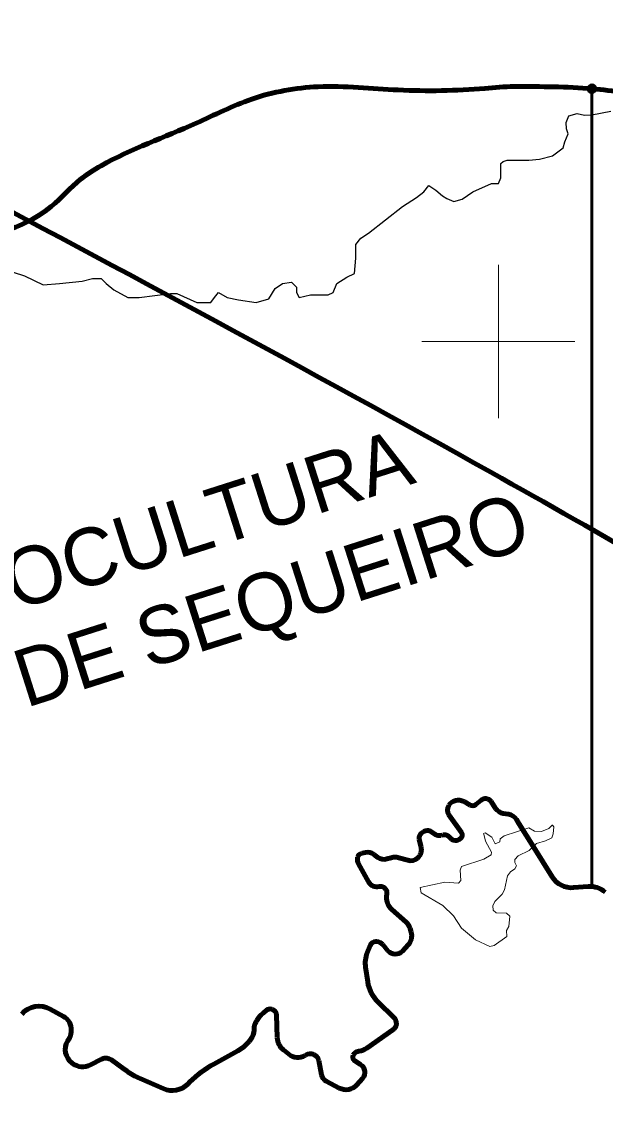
# Model space of a CAD drawing. Extents: x -1643653 to 4543381, y 1624270 to 13878484.
# Drawn here: x 593776 to 601396, y 8965010 to 8979171 of the extents above; entities that cross this region are included whole.
import ezdxf
from ezdxf.enums import TextEntityAlignment as Align

# ---------------------------------------------------------------- set-up
doc = ezdxf.new("R2010")
doc.units = 0
doc.header["$LTSCALE"] = 200
doc.header["$PDMODE"] = 32
doc.header["$PDSIZE"] = 100
doc.linetypes.add('MEDIUM_DASHED', pattern=[4.5, 3, -1.5])
for name, color, linetype, lineweight in [('2', 7, 'Continuous', 13), ('22', 7, 'Continuous', 13), ('24', 7, 'Continuous', 25), ('26', 7, 'Continuous', 106), ('28', 7, 'Continuous', 53), ('60', 7, 'Continuous', 13), ('61', 7, 'Continuous', 90), ('9', 7, 'Continuous', 90)]:
    doc.layers.add(name, color=color, linetype=linetype, lineweight=lineweight)
doc.layers.add('42', color=7, linetype='Continuous')

msp = doc.modelspace()

# ---------------------------------------------------------------- linework, layer by layer
at = {"layer": '2'}
for p, q in [((600000, 8974000), (600000, 8976000)), ((599000, 8975000), (601000, 8975000))]:
    msp.add_line(p, q, dxfattribs=at)
at = {"layer": '22'}
for points in [[(598979.7, 8967874.9), (598979.6, 8967875.5), (599301.7, 8967946.2), (599480.2, 8967933.8), (599509.8, 8967969.9), (599501.3, 8968101.1), (599516.3, 8968150.1), (599811.5, 8968247.9), (599904.8, 8968303.2), (599909, 8968337.3), (599832.8, 8968479.3), (599809.1, 8968571.9)], [(599809.1, 8968571.9), (599807.2, 8968579.6), (599825.8, 8968589.3), (599913, 8968531.8), (599957.7, 8968446.1), (600016.8, 8968470.3), (600024, 8968513.4), (600074.7, 8968549.4), (600397.5, 8968653.6), (600470.2, 8968613.3), (600565, 8968605), (600658.8, 8968647.2), (600702.7, 8968690.5), (600704.6, 8968688.3)], [(600704.6, 8968688.3), (600721.8, 8968668.3), (600716.4, 8968577.4), (600697.2, 8968526.2), (600615.2, 8968484), (600495.5, 8968451.8), (600399.8, 8968360.6), (600257.6, 8968290.3), (600215.3, 8968243.9), (600215.2, 8968203.3), (600238.2, 8968158.5), (600215, 8968118.4), (600157.8, 8968080.1), (600117.6, 8968027.2), (600078.7, 8967845.6), (600049.3, 8967791.2), (599953.8, 8967693.5), (599926.3, 8967638.5), (599930.5, 8967583.1), (599969.1, 8967544.5), (600104.8, 8967540.5), (600151.1, 8967502.5), (600134.3, 8967366.4), (600104.7, 8967317.5), (600109.2, 8967237.7)], [(599516.6, 8967344.8), (599411.9, 8967506.8), (599276.3, 8967640.2), (598993.8, 8967806), (598979.7, 8967874.9)], [(600109.2, 8967237.7), (599943.1, 8967117.9), (599886.4, 8967105.1), (599701.2, 8967194.2), (599516.6, 8967344.8)]]:
    msp.add_lwpolyline(points, dxfattribs=at)
at = {"layer": '24'}
msp.add_lwpolyline([(593663, 8975903.4), (593811, 8975854), (594057.8, 8975738.8), (594271.7, 8975755.3), (594567.8, 8975788.2), (594699.4, 8975821.1), (594814.5, 8975821.1), (594880.3, 8975755.3), (594979, 8975673), (595160, 8975574.2), (595308.1, 8975574.2), (595719.3, 8975623.6), (595801.6, 8975623.6), (596064.8, 8975508.3), (596163.5, 8975508.3), (596245.7, 8975508.3), (596295.1, 8975574.2), (596344.4, 8975640), (596459.6, 8975574.2), (596607.7, 8975541.3), (596838, 8975508.3), (597002.5, 8975557.7), (597084.7, 8975689.4), (597183.4, 8975755.3), (597298.6, 8975771.7), (597364.4, 8975705.9), (597364.4, 8975640), (597397.3, 8975574.2), (597545.3, 8975607.1), (597627.6, 8975607.1), (597775.7, 8975607.1), (597841.5, 8975640), (597890.8, 8975755.3), (598022.4, 8975837.6), (598121.1, 8975887), (598137.6, 8976084.5), (598137.6, 8976265.6), (598203.4, 8976347.9), (598302.1, 8976413.7), (598746.2, 8976759.4), (598932.5, 8976878.8), (599027.9, 8976952.2), (599093.9, 8977032.9), (599181.9, 8976974.2), (599269.9, 8976900.8), (599328.6, 8976864.1), (599416.6, 8976827.4), (599526.6, 8976856.8), (599665.9, 8976952.2), (599907.9, 8977062.2), (600003.2, 8977062.2), (600032.6, 8977135.6), (600032.6, 8977238.3), (600032.6, 8977319.1), (600061.9, 8977348.4), (600113.2, 8977363.1), (600274.6, 8977363.1), (600399.2, 8977363.1), (600538.6, 8977377.8), (600707.2, 8977421.8), (600846.6, 8977524.5), (600868.6, 8977605.3), (600912.6, 8977708), (600890.6, 8977774), (600883.2, 8977854.8), (600919.9, 8977942.8), (601029.9, 8977972.2), (601125.3, 8977950.2), (601220.6, 8977957.5), (601469.9, 8978001.5)], dxfattribs=at)
at = {"layer": '26'}
msp.add_spline([(593042.9, 8976356.4), (593459.4, 8976419.7), (594161.8, 8976760.1), (594545.8, 8977114.6), (594814.3, 8977291.5), (596052.8, 8977846), (596780.5, 8978160.9), (597647.4, 8978322.7), (598691.5, 8978280.2), (599825, 8978301), (600207.2, 8978324.8), (600219.9, 8978324.8), (601225.9, 8978295.2), (602040.5, 8978228.3), (602729, 8978352.6), (603275.7, 8978615.7), (603826.1, 8978691.5), (605382.2, 8979104.7), (606925.6, 8979530.7), (607614.7, 8979782.2), (608494.2, 8979905.8), (609628.7, 8980104.6), (610966.5, 8980200.8), (612239.3, 8980081.1), (613131.4, 8980179.2), (614149.6, 8980073.3), (614581.8, 8979931.6), (616361, 8979275.7), (617566.6, 8978533.2), (618237.8, 8977881.9), (618833.2, 8977319.9), (619759.6, 8976743.8), (620623, 8976295.2), (621512.5, 8975960.9), (621945, 8975870.1), (622544.2, 8975982.1), (622735.8, 8976070.3), (623374, 8976322), (623974.5, 8976675.6), (624627.1, 8977219.8), (625050.7, 8977803), (625410.5, 8978361.1), (625972.2, 8978587.6), (626239.9, 8978637.4), (628239.2, 8978616.5), (629272.1, 8978853.8), (630051.8, 8979346.6), (630703.5, 8979738.1), (631164.1, 8980105), (631534.8, 8980357.8), (632185.7, 8980596.8), (632989, 8980758.8), (633690, 8980870.4), (634328.2, 8981109.3), (634980.1, 8981526.3), (636460.7, 8982117.9), (637495.4, 8982660.5), (638159.4, 8982975.7), (638593.8, 8983228.2), (639449.6, 8983669.8), (641371.6, 8983483.9), (642032.9, 8983315.8), (642528.8, 8983186.6), (643277.3, 8982687.6), (644168, 8982544), (644675.9, 8982274.9), (645321.7, 8981636.4), (645853, 8981011.1), (646805.1, 8980473.1), (647606.1, 8980240.8), (648482.7, 8979868.5), (649626.6, 8979469.5), (650871.6, 8978943), (651404, 8978495.7), (652521.8, 8977995.2), (653308.2, 8977445.1), (653712.6, 8976883.9), (654308.9, 8976487.2), (655070.4, 8976039), (655983.7, 8975399.4)], degree=3, dxfattribs=at)
at = {"layer": '28'}
msp.add_line((601221.6, 8967889.5), (601221.6, 8978295.4), dxfattribs=at)
msp.add_lwpolyline([(601221.6, 8978295.4), (601221.6, 8974435.2), (601221.6, 8967889.5)], dxfattribs=at)
msp.add_arc((601195.3, 8967590.7), 300, 48.04132, 84.98272, dxfattribs=at)
msp.add_arc((601195.3, 8967590.7), 300, 48.04132, 84.98272, dxfattribs=at)
for points in [[(613948.8, 8980121), (613131.4, 8980179.2), (612239.3, 8980081.1), (610966.5, 8980200.8), (609628.7, 8980104.6), (608494.2, 8979905.8), (607614.7, 8979782.2), (606925.6, 8979530.7), (605382.2, 8979104.7), (603826.1, 8978691.5), (603314, 8978626.1), (602729, 8978352.6), (602040.5, 8978228.3), (601225.9, 8978295.2), (601221.6, 8978295.4)], [(601221.6, 8978295.4), (600219.9, 8978324.8), (600207.2, 8978324.8), (599825, 8978301), (598691.5, 8978280.2), (597647.4, 8978322.7), (596780.5, 8978160.9), (596052.8, 8977846), (594814.3, 8977291.5), (594545.8, 8977114.6), (594161.8, 8976760.1), (593459.4, 8976419.7), (593042.9, 8976356.4)]]:
    msp.add_spline(points, degree=3, dxfattribs=at)
msp.add_point((601221.6, 8978295.4), dxfattribs=at)
at = {"layer": '60', "lineweight": 25}
msp.add_spline([(814781, 9009175.5), (814787.2, 9009173.4), (814796.9, 9009173.4), (814799.4, 9009172.4), (814805.1, 9009174.5), (814805.6, 9009176.5), (814811.7, 9009179.5), (814811.7, 9009179.5), (814801.5, 9009181), (814790.7, 9009181.5), (814784.1, 9009183.1), (814777.4, 9009185.1), (814778.4, 9009175.5)], degree=3, dxfattribs=at)
at = {"layer": '61'}
for p, q in [((599551.2, 8968996.8), (599630.9, 8968952)), ((599551.2, 8968996.8), (599630.9, 8968952)), ((599551.2, 8968996.8), (599630.9, 8968952)), ((599551.2, 8968996.8), (599630.9, 8968952)), ((599704.4, 8968958.7), (599773.1, 8969015.9)), ((599704.4, 8968958.7), (599773.1, 8969015.9)), ((599704.4, 8968958.7), (599773.1, 8969015.9)), ((599704.4, 8968958.7), (599773.1, 8969015.9)), ((599905.6, 8968996.7), (599964.3, 8968908.5)), ((599905.6, 8968996.7), (599964.3, 8968908.5)), ((599905.6, 8968996.7), (599964.3, 8968908.5)), ((599905.6, 8968996.7), (599964.3, 8968908.5)), ((599352.2, 8968948.3), (599352.9, 8968949.3)), ((599352.2, 8968948.3), (599352.9, 8968949.3)), ((599352.2, 8968948.3), (599352.9, 8968949.3)), ((599352.2, 8968948.3), (599352.9, 8968949.3)), ((600063.3, 8968843.9), (600134.1, 8968831.5)), ((600063.3, 8968843.9), (600134.1, 8968831.5)), ((600063.3, 8968843.9), (600134.1, 8968831.5)), ((600063.3, 8968843.9), (600134.1, 8968831.5)), ((599518.4, 8968594.1), (599354.3, 8968823.2)), ((599518.4, 8968594.1), (599354.3, 8968823.2)), ((600235.5, 8968763.3), (600268.2, 8968711)), ((598997.3, 8968586.3), (599024.4, 8968606.3)), ((599116.9, 8968608.2), (599171.9, 8968570.8)), ((599254.4, 8968557.1), (599273.6, 8968562.3)), ((598990.7, 8968402.6), (598967, 8968503.7)), ((599354.7, 8968541.8), (599389.4, 8968508.7)), ((599485.8, 8968502.5), (599506.4, 8968517.8)), ((598220.2, 8968324), (598266.2, 8968333.2)), ((598373.1, 8968309.3), (598426, 8968270.1)), ((600459, 8968405.7), (600703.4, 8968014.6)), ((598162.2, 8968268.9), (598162.7, 8968270.6)), ((598306, 8967948.5), (598172.4, 8968185.4)), ((598544.5, 8968249), (598600.8, 8968265.5)), ((598699.2, 8968265.7), (598817, 8968231.3)), ((598946, 8968261.4), (598947.5, 8968262.7)), ((598443.2, 8967888.2), (598443.2, 8967888.2)), ((600981.7, 8967874.5), (601171.4, 8967889.7)), ((600981.7, 8967874.5), (601171.4, 8967889.7)), ((600981.7, 8967874.5), (601171.4, 8967889.7)), ((600981.7, 8967874.5), (601171.4, 8967889.7)), ((598540.6, 8967751.7), (598543.6, 8967803.6)), ((598795.8, 8967423.1), (598607.4, 8967590.6)), ((598861.4, 8967294.7), (598847.2, 8967342.3)), ((598401.4, 8967171.5), (598409.6, 8967171.3)), ((598287.2, 8967023.2), (598324.7, 8967120.3)), ((598490.8, 8967132.2), (598558.7, 8967051.5)), ((598746.2, 8967047.2), (598786.8, 8967091.2)), ((598786.8, 8967091.2), (598823.4, 8967130.9)), ((598294.8, 8966645.2), (598266.4, 8966835.3)), ((594149.4, 8966291.2), (594322.6, 8966194.8)), ((594149.4, 8966291.2), (594322.6, 8966194.8)), ((598636.5, 8966180), (598430.4, 8966380.6)), ((596927.1, 8966238), (596966.9, 8966273.5)), ((597041.8, 8966288.2), (597050.5, 8966285.2)), ((597103.8, 8966212.4), (597113.7, 8965917.8)), ((594422.4, 8966012.3), (594421.1, 8965991.3)), ((594422.4, 8966012.3), (594421.1, 8965991.3)), ((596810, 8966016.1), (596810, 8966028)), ((596837.5, 8966126.4), (596845.6, 8966139.8)), ((598281.5, 8965782.2), (598623, 8966018.4)), ((594392.3, 8965899.8), (594376.4, 8965873.7)), ((594392.3, 8965899.8), (594376.4, 8965873.7)), ((596744.7, 8965869.8), (596769.2, 8965900.2)), ((596285.6, 8965573.4), (596596.8, 8965745.4)), ((597192.9, 8965758.2), (597263.2, 8965701.1)), ((598166.1, 8965738.8), (598179.2, 8965741)), ((594431.1, 8965589.9), (594441.2, 8965582.3)), ((594431.1, 8965589.9), (594441.2, 8965582.3)), ((594673.2, 8965562.4), (594819.9, 8965637.3)), ((594673.2, 8965562.4), (594819.9, 8965637.3)), ((594950, 8965627.3), (595114.3, 8965508.6)), ((594950, 8965627.3), (595114.3, 8965508.6)), ((597475.3, 8965686), (597482.7, 8965690.5)), ((597590.4, 8965696.3), (597602.6, 8965690.6)), ((597656, 8965621.9), (597691.7, 8965431)), ((598105.9, 8965689.2), (598112.4, 8965701)), ((598201.4, 8965567.4), (598124.6, 8965616.3)), ((595114.3, 8965508.6), (595147.8, 8965484.4)), ((595114.3, 8965508.6), (595147.8, 8965484.4)), ((595323, 8965384.4), (595625, 8965252.6)), ((595323, 8965384.4), (595625, 8965252.6)), ((595944.8, 8965312), (595972.7, 8965339.5)), ((595944.8, 8965312), (595972.7, 8965339.5)), ((597751.6, 8965350.2), (597923.2, 8965260.7)), ((598153.4, 8965303.4), (598227, 8965386.7))]:
    msp.add_line(p, q, dxfattribs=at)
at = {"layer": '61', "linetype": 'MEDIUM_DASHED'}
msp.add_line((600458.9, 8968405.7), (600268.2, 8968711), dxfattribs=at)
at = {"layer": '61'}
for centre, radius, start, end in [((599477.7, 8968866.1), 150, 60.64225, 146.30993), ((599477.7, 8968866.1), 150, 60.64225, 146.30993), ((599477.7, 8968866.1), 150, 60.64225, 146.30993), ((599477.7, 8968866.1), 150, 60.64225, 146.30993), ((599830.7, 8968946.7), 90, 33.69007, 129.80557), ((599830.7, 8968946.7), 90, 33.69007, 129.80557), ((599830.7, 8968946.7), 90, 33.69007, 129.80557), ((599830.7, 8968946.7), 90, 33.69007, 129.80557), ((599443.7, 8968887.3), 110, 146.30993, 215.61849), ((599443.7, 8968887.3), 110, 146.30993, 215.61849), ((599443.7, 8968887.3), 110, 146.30993, 215.61849), ((599443.7, 8968887.3), 110, 146.30993, 215.61849), ((599662.8, 8969008.6), 65, 240.64225, 309.80557), ((599662.8, 8969008.6), 65, 240.64225, 309.80557), ((599662.8, 8969008.6), 65, 240.64225, 309.80557), ((599662.8, 8969008.6), 65, 240.64225, 309.80557), ((600089.2, 8968991.7), 150, 213.69007, 260.07375), ((600089.2, 8968991.7), 150, 213.69007, 260.07375), ((600089.2, 8968991.7), 150, 213.69007, 260.07375), ((600089.2, 8968991.7), 150, 213.69007, 260.07375), ((600108.3, 8968683.8), 150, 32.00538, 80.07376), ((600108.3, 8968683.8), 150, 32.00538, 80.07376), ((600108.3, 8968683.8), 150, 32.00538, 80.07376), ((600108.3, 8968683.8), 150, 32.00538, 80.07376), ((599044.9, 8968522), 80, 126.46923, 193.17255), ((599072, 8968542), 80, 55.84031, 126.46923), ((599228.1, 8968653.6), 100, 235.84031, 285.25512), ((599296, 8968480.3), 85, 46.27303, 105.25512), ((599473.7, 8968562), 55, 306.46923, 35.61849), ((599473.7, 8968562), 55, 306.46923, 35.61849), ((599441.2, 8968562.8), 75, 226.27303, 306.46924), ((598234.9, 8968250.5), 75, 101.30993, 164.47589), ((598292.7, 8968200.9), 135, 53.42697, 101.30993), ((598849.5, 8968369.6), 145, 312.51045, 13.17255), ((598268.2, 8968239.4), 110, 164.47589, 209.43368), ((598506.4, 8968378.5), 135, 233.42697, 286.38954), ((598650.2, 8968097.6), 175, 73.7398, 106.38954), ((598854.8, 8968360.9), 135, 253.73979, 312.51045), ((600957.8, 8968173.6), 300, 212.00538, 274.57392), ((600957.8, 8968173.6), 300, 212.00538, 274.57392), ((600957.8, 8968173.6), 300, 212.00538, 274.57392), ((600957.8, 8968173.6), 300, 212.00538, 274.57392), ((598414.9, 8968009.9), 125, 209.43368, 283.07912), ((598461.8, 8967808.3), 82, 356.67259, 103.07912), ((601195.3, 8967590.7), 300, 48.04132, 94.57392), ((601195.3, 8967590.7), 300, 48.04132, 94.57392), ((601195.3, 8967590.7), 300, 48.04132, 94.57392), ((601195.3, 8967590.7), 300, 48.04132, 94.57392), ((598740.3, 8967740.1), 200, 176.67259, 228.35453), ((598679.5, 8967292.3), 175, 16.58734, 48.35453), ((598698.5, 8967246.2), 170, 317.29856, 16.58734), ((598399.3, 8967091.5), 80, 88.49256, 158.89879), ((598406.7, 8967061.3), 110, 40.07758, 88.49256), ((598632.4, 8966890), 370, 158.89879, 188.49273), ((598654.3, 8967132), 125, 220.07758, 317.2988), ((598754.7, 8966713.8), 465, 188.49273, 225.77901), ((594003.5, 8966029.1), 300, 60.89618, 139.19118), ((594003.5, 8966029.1), 300, 60.89618, 139.19118), ((597016.9, 8966217.5), 75, 70.55997, 131.75089), ((594227.7, 8966024.4), 195, 356.44215, 60.89618), ((594227.7, 8966024.4), 195, 356.44215, 60.89618), ((597213.5, 8965917.2), 430, 131.75089, 148.81502), ((597023.9, 8966209.7), 80, 1.92196, 70.55996), ((598563.3, 8966104.8), 105, 304.67097, 45.779), ((596625, 8966016.1), 185, 321.20777, 0), ((597000, 8966028), 190, 148.81502, 180), ((594560.1, 8965761.9), 215, 148.67904, 233.1301), ((594560.1, 8965761.9), 215, 148.67904, 233.1301), ((594221.5, 8966003.7), 200, 328.67904, 356.44215), ((594221.5, 8966003.7), 200, 328.67904, 356.44215), ((596355, 8966183), 500, 298.92642, 321.20777), ((597328.6, 8965925), 215, 181.92196, 230.8625), ((598178.1, 8965664.8), 75, 99.20758, 151.1645), ((598139.3, 8965987.8), 250, 279.19666, 304.67097), ((594876.8, 8965525.9), 125, 54.16336, 117.03912), ((594876.8, 8965525.9), 125, 54.16336, 117.03912), ((597379.9, 8965844.6), 185, 230.86502, 301.03315), ((597542, 8965592), 115, 65.09523, 121.0622), ((597562.6, 8965604.4), 95, 10.59612, 65.09523), ((598154.1, 8965662.7), 55, 151.1645, 237.54432), ((594573.2, 8965758.3), 220, 233.1301, 297.03912), ((594573.2, 8965758.3), 220, 233.1301, 297.03912), ((595701, 8966250.5), 945, 234.16361, 246.41769), ((595701, 8966250.5), 945, 234.16361, 246.41769), ((596977.2, 8964321.8), 1430, 118.92642, 134.62552), ((598137, 8965466.1), 120, 318.54477, 57.54432), ((595741, 8965518.3), 290, 246.41768, 314.62552), ((595741, 8965518.3), 290, 246.41768, 314.62552), ((597804.8, 8965452.1), 115, 190.59612, 242.46938), ((598011, 8965429.2), 190, 242.46938, 318.54477)]:
    msp.add_arc(centre, radius, start, end, dxfattribs=at)
at = {"layer": '9'}
msp.add_spline([(592698.5, 8977198.4), (599903.5, 8973292.7), (608459.2, 8968138.2), (612674.8, 8965332.6), (616842, 8962096.4), (620005, 8958671.2), (621134, 8957974.7), (621473.4, 8956805.3), (621586.2, 8956597.5)], degree=3, dxfattribs=at)

# ---------------------------------------------------------------- texts
at = {"layer": '42'}
for s, p in [('CAPRINOCULTURA', (594511.5, 8971746.9)), ('LEITEIRA DE SEQUEIRO', (594891.5, 8970556.1))]:
    msp.add_text(s, height=750, rotation=17.696, dxfattribs=at).set_placement(p, align=Align.CENTER)

doc.saveas('drawing.dxf')
